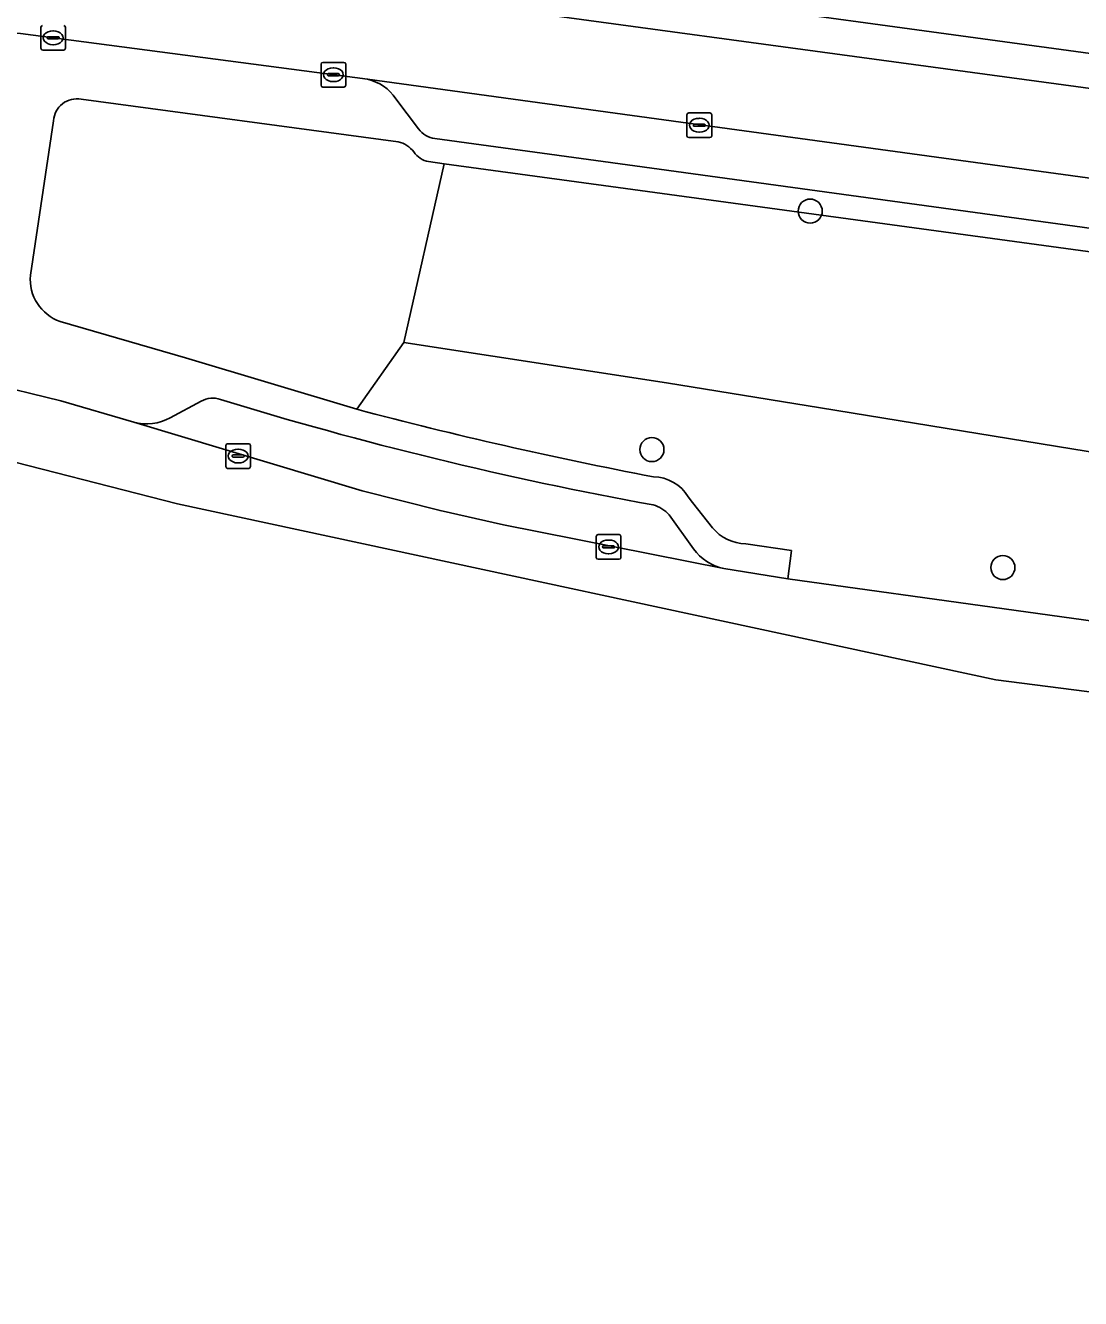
# Model space of a CAD drawing. Extents: x 161692 to 162379, y 380760 to 381678.
# Drawn here: x 161820.6 to 161863.4, y 380779.1 to 380830.7 of the extents above; entities that cross this region are included whole.
import ezdxf

# ---------------------------------------------------------------- set-up
doc = ezdxf.new("R2010")
doc.units = 0
for name, color, linetype in [('IMGEO_Berm_groen', 7, 'Continuous'), ('IMGEO_Boom', 7, 'Continuous'), ('IMGEO_Kolk', 7, 'Continuous'), ('IMGEO_Parkeervlak_open', 7, 'Continuous'), ('IMGEO_Rijbaan_lokaal_gesloten', 7, 'Continuous'), ('IMGEO_Voetpad_open', 7, 'Continuous')]:
    doc.layers.add(name, color=color, linetype=linetype)

msp = doc.modelspace()

# ---------------------------------------------------------------- linework, layer by layer
at = {"layer": 'IMGEO_Berm_groen'}
for points in [[(161835.738, 380826.031), (161822.886, 380827.755)], [(161821.763, 380826.883), (161820.827, 380820.617)], [(161822.032, 380818.744), (161827.11, 380817.267), (161834.061, 380815.184), (161835.962, 380817.899), (161837.597, 380825.141)], [(161837.597, 380825.141), (161836.97, 380825.227)], [(161852.859, 380815.242), (161846.606, 380816.261), (161835.962, 380817.899), (161834.061, 380815.184)], [(161849.824, 380809.729), (161851.679, 380809.46), (161851.535, 380808.309), (161869.075, 380805.874), (161882.203, 380804.1), (161887.65, 380803.28), (161887.883, 380804.701), (161881.515, 380810.572), (161852.859, 380815.242)], [(161847.496, 380811.63), (161847.667, 380811.411), (161847.875, 380811.151), (161848.476, 380810.383)]]:
    msp.add_lwpolyline(points, dxfattribs=at)
msp.add_lwpolyline([(161890.768, 380818.659), (161885.694, 380819.32), (161885.606, 380818.592), (161844.655, 380824.179), (161837.597, 380825.141), (161835.962, 380817.899), (161846.606, 380816.261), (161852.859, 380815.242), (161881.515, 380810.572), (161887.883, 380804.701), (161888.791, 380804.569)], close=True, dxfattribs=at)
for centre, radius, start, end in [((161822.71, 380826.822), 0.949, 79.3145, 176.3436), ((161835.461, 380824.913), 1.151, 37.736, 76.102), ((161837.118, 380826.106), 0.891, 213.1858, 260.4572), ((161822.637, 380820.457), 1.817, 174.955, 250.5557), ((161879.239, 380985.878), 176.571, 255.17543, 259.17607), ((161846.059, 380810.777), 1.671, 30.6894, 89.282), ((161849.869, 380811.538), 1.81, 219.6636, 268.5745)]:
    msp.add_arc(centre, radius, start, end, dxfattribs=at)
at = {"layer": 'IMGEO_Boom'}
for centre in [(161852.437, 380823.218), (161846.02, 380813.552), (161860.247, 380808.77)]:
    msp.add_circle(centre, 0.489, dxfattribs=at)
at = {"layer": 'IMGEO_Kolk'}
for p, q in [((161821.248, 380829.818), (161821.248, 380830.67)), ((161821.507, 380830.238), (161821.507, 380830.25)), ((161821.55, 380830.287), (161821.948, 380830.287)), ((161821.736, 380830.524), (161821.761, 380830.524)), ((161821.991, 380830.25), (161821.991, 380830.238)), ((161822.249, 380830.67), (161822.249, 380829.818)), ((161822.175, 380829.744), (161821.323, 380829.744)), ((161821.945, 380830.201), (161821.547, 380830.201)), ((161821.759, 380829.964), (161821.734, 380829.964)), ((161832.683, 380829.248), (161833.535, 380829.248)), ((161832.608, 380828.322), (161832.608, 380829.174)), ((161832.867, 380828.742), (161832.867, 380828.754)), ((161833.305, 380828.705), (161832.907, 380828.705)), ((161832.91, 380828.791), (161833.308, 380828.791)), ((161833.096, 380829.028), (161833.121, 380829.028)), ((161833.351, 380828.754), (161833.351, 380828.742)), ((161833.609, 380829.174), (161833.609, 380828.322)), ((161833.535, 380828.248), (161832.683, 380828.248)), ((161833.119, 380828.468), (161833.094, 380828.468)), ((161847.442, 380826.274), (161847.442, 380827.126)), ((161847.517, 380827.2), (161848.369, 380827.2)), ((161848.443, 380827.126), (161848.443, 380826.274)), ((161847.701, 380826.694), (161847.701, 380826.706)), ((161848.139, 380826.657), (161847.741, 380826.657)), ((161847.744, 380826.743), (161848.142, 380826.743)), ((161847.93, 380826.98), (161847.955, 380826.98)), ((161848.185, 380826.706), (161848.185, 380826.694)), ((161848.369, 380826.2), (161847.517, 380826.2)), ((161847.953, 380826.42), (161847.928, 380826.42)), ((161828.747, 380812.864), (161828.747, 380813.716)), ((161828.822, 380813.79), (161829.674, 380813.79)), ((161829.748, 380813.716), (161829.748, 380812.864)), ((161829.006, 380813.284), (161829.006, 380813.296)), ((161829.444, 380813.247), (161829.046, 380813.247)), ((161829.049, 380813.333), (161829.447, 380813.333)), ((161829.235, 380813.57), (161829.26, 380813.57)), ((161829.49, 380813.296), (161829.49, 380813.284)), ((161829.674, 380812.79), (161828.822, 380812.79)), ((161829.258, 380813.01), (161829.233, 380813.01)), ((161843.839, 380810.106), (161844.691, 380810.106)), ((161843.764, 380809.18), (161843.764, 380810.032)), ((161844.023, 380809.6), (161844.023, 380809.612)), ((161844.066, 380809.649), (161844.464, 380809.649)), ((161844.252, 380809.886), (161844.277, 380809.886)), ((161844.507, 380809.612), (161844.507, 380809.6)), ((161844.765, 380810.032), (161844.765, 380809.18)), ((161844.691, 380809.106), (161843.839, 380809.106)), ((161844.461, 380809.563), (161844.063, 380809.563)), ((161844.275, 380809.326), (161844.25, 380809.326))]:
    msp.add_line(p, q, dxfattribs=at)
for points in [[(161821.248, 380829.818), (161821.248, 380830.67)], [(161822.249, 380830.67), (161822.249, 380829.818)], [(161822.175, 380829.744), (161821.323, 380829.744)], [(161832.683, 380829.248), (161833.535, 380829.248)], [(161832.608, 380828.322), (161832.608, 380829.174)], [(161833.609, 380829.174), (161833.609, 380828.322)], [(161833.535, 380828.248), (161832.683, 380828.248)], [(161847.442, 380826.274), (161847.442, 380827.126)], [(161847.517, 380827.2), (161848.369, 380827.2)], [(161848.443, 380827.126), (161848.443, 380826.274)], [(161848.369, 380826.2), (161847.517, 380826.2)], [(161828.747, 380812.864), (161828.747, 380813.716)], [(161828.822, 380813.79), (161829.674, 380813.79)], [(161829.748, 380813.716), (161829.748, 380812.864)], [(161829.674, 380812.79), (161828.822, 380812.79)], [(161843.839, 380810.106), (161844.691, 380810.106)], [(161843.764, 380809.18), (161843.764, 380810.032)], [(161844.765, 380810.032), (161844.765, 380809.18)], [(161844.691, 380809.106), (161843.839, 380809.106)]]:
    msp.add_lwpolyline(points, dxfattribs=at)
for centre, radius, start, end in [((161821.325, 380830.668), 0.0765, 91.552, 178.448), ((161821.325, 380830.668), 0.0765, 91.552, 178.448), ((161822.173, 380830.668), 0.0765, 1.552, 88.448), ((161822.173, 380830.668), 0.0765, 1.552, 88.448), ((161821.547, 380830.247), 0.0403, 85.8775, 175.7526), ((161821.544, 380830.237), 0.0366, 178.938, 274.7102), ((161821.948, 380830.244), 0.043, 264.8664, 352.4533), ((161821.952, 380830.249), 0.0386, 1.7309, 96.639), ((161821.325, 380829.82), 0.0765, 181.552, 268.448), ((161821.325, 380829.82), 0.0765, 181.552, 268.448), ((161822.173, 380829.82), 0.0765, 271.552, 358.448), ((161822.173, 380829.82), 0.0765, 271.552, 358.448), ((161832.685, 380829.172), 0.0765, 91.552, 178.448), ((161832.685, 380829.172), 0.0765, 91.552, 178.448), ((161833.533, 380829.172), 0.0765, 1.552, 88.448), ((161833.533, 380829.172), 0.0765, 1.552, 88.448), ((161832.907, 380828.751), 0.0403, 85.8775, 175.7526), ((161832.904, 380828.741), 0.0366, 178.938, 274.7102), ((161833.308, 380828.748), 0.043, 264.8664, 352.4533), ((161833.312, 380828.753), 0.0386, 1.7309, 96.639), ((161832.685, 380828.324), 0.0765, 181.552, 268.448), ((161832.685, 380828.324), 0.0765, 181.552, 268.448), ((161833.533, 380828.324), 0.0765, 271.552, 358.448), ((161833.533, 380828.324), 0.0765, 271.552, 358.448), ((161847.519, 380827.124), 0.0765, 91.552, 178.448), ((161847.519, 380827.124), 0.0765, 91.552, 178.448), ((161848.367, 380827.124), 0.0765, 1.552, 88.448), ((161848.367, 380827.124), 0.0765, 1.552, 88.448), ((161847.741, 380826.703), 0.0403, 85.8775, 175.7526), ((161847.738, 380826.693), 0.0366, 178.938, 274.7102), ((161848.142, 380826.7), 0.043, 264.8664, 352.4533), ((161848.146, 380826.705), 0.0386, 1.7309, 96.639), ((161847.519, 380826.276), 0.0765, 181.552, 268.448), ((161847.519, 380826.276), 0.0765, 181.552, 268.448), ((161848.367, 380826.276), 0.0765, 271.552, 358.448), ((161848.367, 380826.276), 0.0765, 271.552, 358.448), ((161828.824, 380813.714), 0.0765, 91.552, 178.448), ((161828.824, 380813.714), 0.0765, 91.552, 178.448), ((161829.672, 380813.714), 0.0765, 1.552, 88.448), ((161829.672, 380813.714), 0.0765, 1.552, 88.448), ((161829.046, 380813.293), 0.0403, 85.8775, 175.7526), ((161829.043, 380813.283), 0.0366, 178.938, 274.7102), ((161829.447, 380813.29), 0.043, 264.8664, 352.4533), ((161829.451, 380813.295), 0.0386, 1.7309, 96.639), ((161828.824, 380812.866), 0.0765, 181.552, 268.448), ((161828.824, 380812.866), 0.0765, 181.552, 268.448), ((161829.672, 380812.866), 0.0765, 271.552, 358.448), ((161829.672, 380812.866), 0.0765, 271.552, 358.448), ((161843.841, 380810.03), 0.0765, 91.552, 178.448), ((161843.841, 380810.03), 0.0765, 91.552, 178.448), ((161844.689, 380810.03), 0.0765, 1.552, 88.448), ((161844.689, 380810.03), 0.0765, 1.552, 88.448), ((161844.063, 380809.609), 0.0403, 85.8775, 175.7526), ((161844.06, 380809.599), 0.0366, 178.938, 274.7102), ((161844.464, 380809.606), 0.043, 264.8664, 352.4533), ((161844.468, 380809.611), 0.0386, 1.7309, 96.639), ((161843.841, 380809.182), 0.0765, 181.552, 268.448), ((161843.841, 380809.182), 0.0765, 181.552, 268.448), ((161844.689, 380809.182), 0.0765, 271.552, 358.448), ((161844.689, 380809.182), 0.0765, 271.552, 358.448)]:
    msp.add_arc(centre, radius, start, end, dxfattribs=at)
for centre, major_axis, ratio, start_param, end_param in [((161821.735, 380830.244), (-0.387, 0.002), 0.722429, 4.712389, 7.853982), ((161821.76, 380830.244), (-0.39, 0.002), 0.717154, 1.570796, 4.712389), ((161833.095, 380828.748), (-0.387, 0.002), 0.722429, 4.712389, 7.853982), ((161833.12, 380828.748), (-0.39, 0.002), 0.717154, 1.570796, 4.712389), ((161847.929, 380826.7), (-0.387, 0.002), 0.722429, 4.712389, 7.853982), ((161847.954, 380826.7), (-0.39, 0.002), 0.717154, 1.570796, 4.712389), ((161829.234, 380813.29), (-0.387, 0.002), 0.722429, 4.712389, 7.853982), ((161829.259, 380813.29), (-0.39, 0.002), 0.717154, 1.570796, 4.712389), ((161844.251, 380809.606), (-0.387, 0.002), 0.722429, 4.712389, 7.853982), ((161844.276, 380809.606), (-0.39, 0.002), 0.717154, 1.570796, 4.712389)]:
    msp.add_ellipse(centre, major_axis=major_axis, ratio=ratio, start_param=start_param, end_param=end_param, dxfattribs=at)
at = {"layer": 'IMGEO_Parkeervlak_open'}
for points in [[(161886.625, 380828.406), (161844.094, 380834.202), (161836.995, 380835.21), (161818.781, 380837.656), (161818.579, 380835.777), (161889.378, 380826.116)], [(161887.661, 380821.279), (161845.222, 380827.099), (161834.49, 380828.566)], [(161835.644, 380827.771), (161836.563, 380826.554)], [(161837.224, 380826.162), (161845.322, 380825.059), (161884.051, 380819.749)], [(161827.755, 380815.512), (161826.495, 380814.838)], [(161825.013, 380814.669), (161834.278, 380811.879), (161837.433, 380811.08), (161840.006, 380810.502), (161848.937, 380808.726)], [(161847.705, 380809.53), (161846.718, 380810.901)]]:
    msp.add_lwpolyline(points, dxfattribs=at)
for centre, radius, start, end in [((161834.067, 380826.716), 1.897, 33.7652, 77.1082), ((161837.33, 380827.095), 0.939, 215.1697, 263.491), ((161828.212, 380814.769), 0.872, 68.5459, 121.6165), ((161873.119, 380960.566), 151.686, 252.9053, 259.72741), ((161825.55, 380816.541), 1.947, 253.9869, 299.0244), ((161845.734, 380810.061), 1.294, 40.459, 74.9764), ((161849.354, 380810.71), 2.028, 215.6001, 258.1431)]:
    msp.add_arc(centre, radius, start, end, dxfattribs=at)
at = {"layer": 'IMGEO_Rijbaan_lokaal_gesloten'}
for points in [[(161889.378, 380826.116), (161818.579, 380835.777)], [(161814.137, 380834.931), (162153.114, 380788.982), (162173.589, 380787.538), (162178.941, 380786.895), (162192.055, 380785.129), (162226.418, 380780.403), (162229.289, 380780.178), (162234.771, 380780.432)], [(162234.785, 380779.843), (162234.771, 380780.432), (162229.289, 380780.178), (162226.418, 380780.403), (162192.055, 380785.129), (162178.941, 380786.895), (162173.589, 380787.538), (162153.114, 380788.982), (161814.137, 380834.931)], [(161807.026, 380819.109), (161803.167, 380819.836), (161798.009, 380820.862), (161779.286, 380823.639), (161756.857, 380826.07), (161745.638, 380827.554), (161735.173, 380829.227), (161731.252, 380829.951), (161723.185, 380831.715), (161719.797, 380832.442), (161719.379, 380829.094), (161765.369, 380823.138), (161807.579, 380816.265), (161826.791, 380811.355), (161859.959, 380804.218), (161914.65, 380797.204), (162022.247, 380782.773), (162063.3, 380779.137)], [(161785.735, 380831.837), (161803.94, 380831.083), (161806.77, 380830.885), (161820.431, 380830.418), (161834.49, 380828.566), (161845.222, 380827.099), (161887.661, 380821.279), (161891.404, 380820.778), (161898.822, 380819.796), (161910.997, 380818.145), (161940.127, 380814.227), (161940.415, 380814.186), (161969.449, 380810.213), (161970.442, 380810.065), (161999.463, 380806.128), (162000.665, 380805.971), (162035.924, 380801.201), (162040.702, 380800.555), (162059.025, 380798.069)], [(161912.13, 380800.044), (161902.44, 380801.366), (161900.577, 380801.584), (161897.597, 380801.932), (161896.434, 380802.094), (161888.951, 380803.085), (161887.65, 380803.28), (161882.203, 380804.1), (161869.075, 380805.874), (161851.535, 380808.309), (161848.937, 380808.726), (161840.006, 380810.502), (161837.433, 380811.08), (161834.278, 380811.879), (161825.013, 380814.669), (161822.059, 380815.531), (161818.945, 380816.29)]]:
    msp.add_lwpolyline(points, dxfattribs=at)
at = {"layer": 'IMGEO_Voetpad_open'}
for points in [[(161834.49, 380828.566), (161820.431, 380830.418)], [(161822.886, 380827.755), (161835.738, 380826.031)], [(161836.563, 380826.554), (161835.644, 380827.771)], [(161820.827, 380820.617), (161821.763, 380826.883)], [(161884.051, 380819.749), (161845.322, 380825.059), (161837.224, 380826.162)], [(161836.97, 380825.227), (161837.597, 380825.141), (161844.655, 380824.179), (161885.606, 380818.592), (161885.694, 380819.32), (161890.768, 380818.659), (161888.791, 380804.569), (161887.883, 380804.701), (161887.65, 380803.28), (161888.951, 380803.085)], [(161834.061, 380815.184), (161827.11, 380817.267), (161822.032, 380818.744)], [(161817.58, 380816.615), (161818.454, 380816.408), (161818.945, 380816.29), (161822.059, 380815.531), (161825.013, 380814.669)], [(161826.495, 380814.838), (161827.755, 380815.512)], [(161848.476, 380810.383), (161847.875, 380811.151), (161847.667, 380811.411), (161847.496, 380811.63)], [(161846.718, 380810.901), (161847.705, 380809.53)], [(161848.937, 380808.726), (161851.535, 380808.309), (161851.679, 380809.46), (161849.824, 380809.729)]]:
    msp.add_lwpolyline(points, dxfattribs=at)
for centre, radius, start, end in [((161834.067, 380826.716), 1.897, 33.7652, 77.1082), ((161822.71, 380826.822), 0.949, 79.3145, 176.3436), ((161837.33, 380827.095), 0.939, 215.1697, 263.491), ((161835.461, 380824.913), 1.151, 37.736, 76.102), ((161837.118, 380826.106), 0.891, 213.1858, 260.4572), ((161822.637, 380820.457), 1.817, 174.955, 250.5557), ((161828.212, 380814.769), 0.872, 68.5459, 121.6165), ((161873.119, 380960.566), 151.686, 252.9053, 259.72741), ((161825.55, 380816.541), 1.947, 253.9869, 299.0244), ((161879.239, 380985.878), 176.571, 255.17543, 259.17607), ((161846.059, 380810.777), 1.671, 30.6894, 89.282), ((161845.734, 380810.061), 1.294, 40.459, 74.9764), ((161849.869, 380811.538), 1.81, 219.6636, 268.5745), ((161849.354, 380810.71), 2.028, 215.6001, 258.1431)]:
    msp.add_arc(centre, radius, start, end, dxfattribs=at)

doc.saveas('drawing.dxf')
